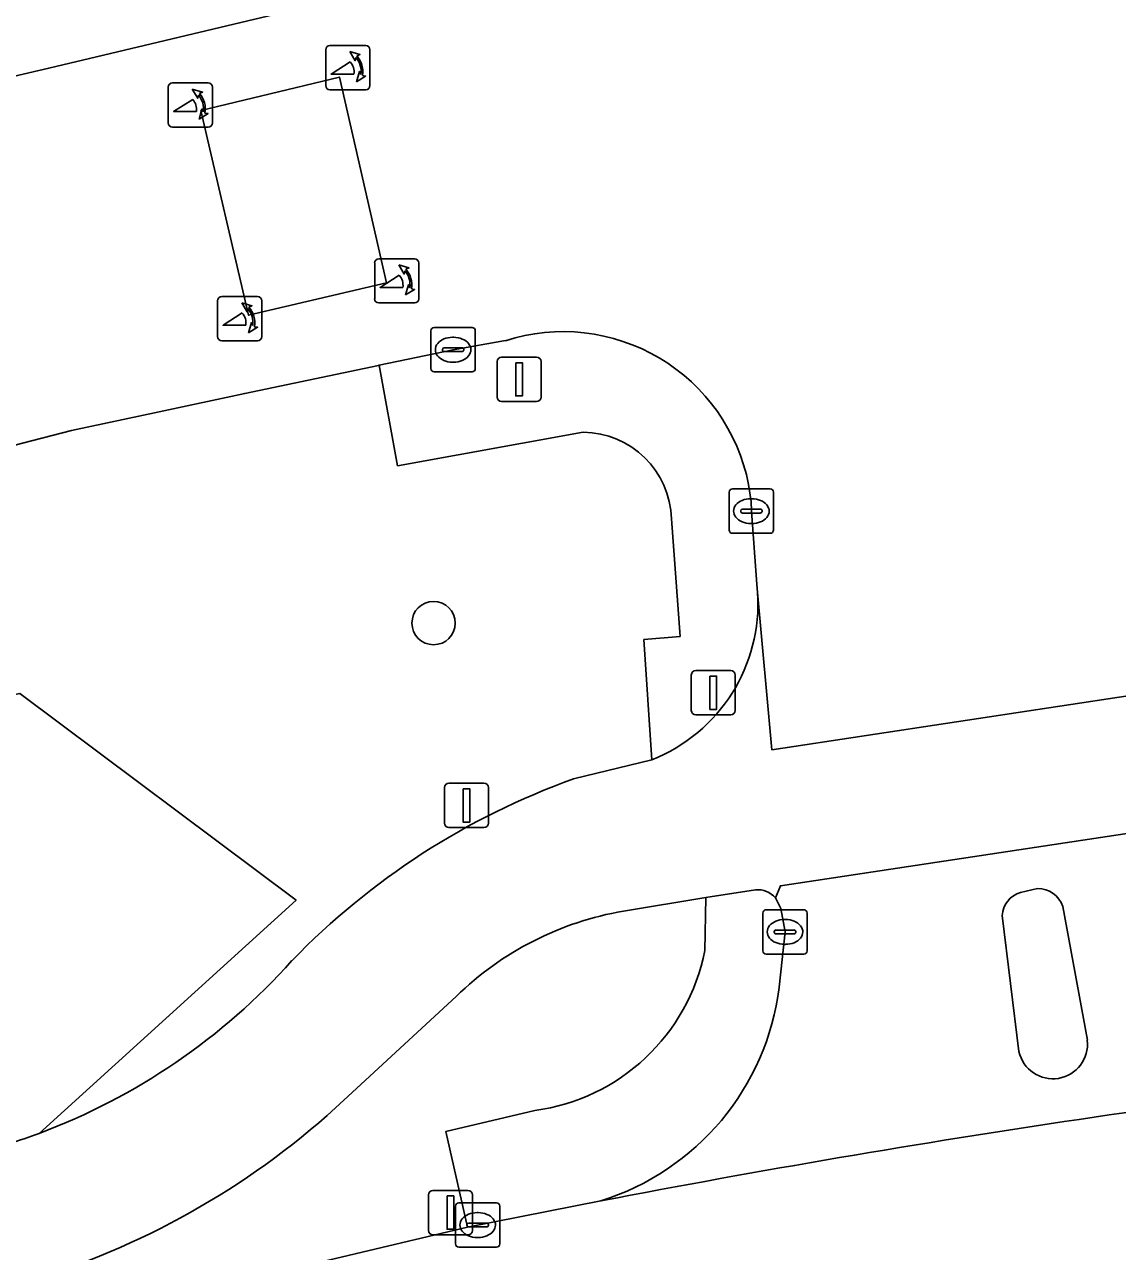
# Model space of a CAD drawing. Extents: x 159053 to 160042, y 380449 to 381423.
# Drawn here: x 159702.5 to 159727.14, y 380838.19 to 380865.84 of the extents above; entities that cross this region are included whole.
import ezdxf

# ---------------------------------------------------------------- set-up
doc = ezdxf.new("R2010")
doc.units = 0
for name, color, linetype in [('IMGEO_Berm_groen', 7, 'Continuous'), ('IMGEO_Boom', 7, 'Continuous'), ('IMGEO_Fietspad_gesloten', 7, 'Continuous'), ('IMGEO_Kolk', 7, 'Continuous'), ('IMGEO_Lichtmast', 7, 'Continuous'), ('IMGEO_Poller', 7, 'Continuous'), ('IMGEO_Rijbaan_lokaal_gesloten', 7, 'Continuous'), ('IMGEO_Rijbaan_lokaal_open', 7, 'Continuous'), ('IMGEO_Verkeersbordpaal', 7, 'Continuous'), ('IMGEO_Verkeerseiland_gesloten', 7, 'Continuous'), ('IMGEO_Voetpad_open', 7, 'Continuous')]:
    doc.layers.add(name, color=color, linetype=linetype)

msp = doc.modelspace()

# ---------------------------------------------------------------- linework, layer by layer
at = {"layer": 'IMGEO_Berm_groen'}
msp.add_lwpolyline([(159712.946, 380873.623), (159700.844, 380870.686), (159702.244, 380864.667), (159703.047, 380864.86), (159711.072, 380866.769), (159714.178, 380867.498), (159714.434, 380867.565)], close=True, dxfattribs=at)
for points in [[(159715.096, 380856.651), (159710.91, 380855.897), (159710.496, 380858.162), (159710.479, 380858.158), (159707.466, 380857.527), (159705.532, 380857.109), (159703.562, 380856.689), (159701.602, 380856.185), (159694.58, 380854.51), (159674.597, 380849.669), (159654.61, 380844.821), (159634.598, 380839.941), (159614.623, 380835.096), (159594.636, 380830.246), (159580.633, 380826.862), (159582.518, 380820.586), (159683.336, 380840.857)], [(159714.878, 380848.837), (159716.648, 380849.271), (159716.465, 380851.977), (159717.281, 380852.048), (159717.086, 380854.696)], [(159702.826, 380840.849), (159708.623, 380846.103), (159702.394, 380850.759), (159692.426, 380848.77), (159683.336, 380840.857), (159582.518, 380820.586), (159580.633, 380826.862), (159574.631, 380825.412), (159574.39, 380825.35)], [(159683.336, 380840.857), (159692.426, 380848.77), (159702.394, 380850.759), (159708.623, 380846.103), (159702.826, 380840.849)], [(159717.839, 380844.966), (159717.861, 380846.162), (159716.006, 380845.858)], [(159712.234, 380843.936), (159709.701, 380841.596)], [(159702.755, 380837.567), (159702.959, 380836.47), (159712.487, 380838.735), (159711.997, 380840.889), (159714.004, 380841.364)]]:
    msp.add_lwpolyline(points, dxfattribs=at)
for centre, radius, start, end in [((159715.076, 380854.641), 2.011, 1.5801, 89.4365), ((159720.497, 380833.162), 16.651, 109.7201, 135.9435), ((159717.206, 380838.842), 7.118, 99.7015, 134.3002), ((159713.408, 380845.842), 4.517, 277.5881, 348.8229), ((159697.775, 380854.378), 14.441, 290.4739, 318.1397), ((159697.423, 380854.762), 18.003, 287.2293, 313.0021), ((159697.704, 380854.615), 14.688, 284.8564, 290.4089)]:
    msp.add_arc(centre, radius, start, end, dxfattribs=at)
at = {"layer": 'IMGEO_Boom'}
msp.add_circle((159711.724, 380852.35), 0.489, dxfattribs=at)
at = {"layer": 'IMGEO_Fietspad_gesloten'}
for points in [[(159719.43, 380846.158), (159719.544, 380846.428), (159730.448, 380848.071), (159729.759, 380851.071), (159719.354, 380849.493), (159719.029, 380853.04)], [(159716.648, 380849.271), (159714.878, 380848.837)], [(159716.006, 380845.858), (159717.861, 380846.162), (159718.98, 380846.339)], [(159709.701, 380841.596), (159712.234, 380843.936)]]:
    msp.add_lwpolyline(points, dxfattribs=at)
for centre, radius, start, end in [((159715.254, 380852.788), 3.783, 291.6151, 3.821), ((159720.497, 380833.162), 16.651, 109.7201, 135.9435), ((159719.025, 380845.8), 0.54, 41.4249, 94.753), ((159717.206, 380838.842), 7.118, 99.7015, 134.3002), ((159697.775, 380854.378), 14.441, 290.4739, 318.1397), ((159697.423, 380854.762), 18.003, 287.2293, 313.0021), ((159697.704, 380854.615), 14.688, 284.8564, 290.4089)]:
    msp.add_arc(centre, radius, start, end, dxfattribs=at)
at = {"layer": 'IMGEO_Kolk'}
for p, q in [((159711.663, 380858.085), (159711.663, 380858.937)), ((159711.738, 380859.011), (159712.59, 380859.011)), ((159712.664, 380858.937), (159712.664, 380858.085)), ((159712.151, 380858.791), (159712.176, 380858.791)), ((159711.922, 380858.505), (159711.922, 380858.517)), ((159712.36, 380858.468), (159711.962, 380858.468)), ((159711.965, 380858.554), (159712.363, 380858.554)), ((159712.406, 380858.517), (159712.406, 380858.505)), ((159712.174, 380858.231), (159712.149, 380858.231)), ((159712.59, 380858.011), (159711.738, 380858.011)), ((159718.389, 380854.447), (159718.389, 380855.299)), ((159718.464, 380855.373), (159719.316, 380855.373)), ((159719.39, 380855.299), (159719.39, 380854.447)), ((159718.877, 380855.153), (159718.902, 380855.153)), ((159718.648, 380854.867), (159718.648, 380854.879)), ((159719.086, 380854.83), (159718.688, 380854.83)), ((159718.691, 380854.916), (159719.089, 380854.916)), ((159719.132, 380854.879), (159719.132, 380854.867)), ((159718.9, 380854.593), (159718.875, 380854.593)), ((159719.316, 380854.373), (159718.464, 380854.373)), ((159719.222, 380845.889), (159720.074, 380845.889)), ((159719.147, 380844.963), (159719.147, 380845.815)), ((159719.635, 380845.669), (159719.66, 380845.669)), ((159720.148, 380845.815), (159720.148, 380844.963)), ((159719.406, 380845.383), (159719.406, 380845.395)), ((159719.844, 380845.346), (159719.446, 380845.346)), ((159719.449, 380845.432), (159719.847, 380845.432)), ((159719.89, 380845.395), (159719.89, 380845.383)), ((159719.658, 380845.109), (159719.633, 380845.109)), ((159720.074, 380844.889), (159719.222, 380844.889)), ((159712.292, 380839.282), (159713.144, 380839.282)), ((159712.217, 380838.356), (159712.217, 380839.208)), ((159712.705, 380839.062), (159712.73, 380839.062)), ((159713.218, 380839.208), (159713.218, 380838.356)), ((159712.476, 380838.776), (159712.476, 380838.788)), ((159712.914, 380838.739), (159712.516, 380838.739)), ((159712.519, 380838.825), (159712.917, 380838.825)), ((159712.96, 380838.788), (159712.96, 380838.776)), ((159712.728, 380838.502), (159712.703, 380838.502)), ((159713.144, 380838.282), (159712.292, 380838.282))]:
    msp.add_line(p, q, dxfattribs=at)
for points in [[(159711.663, 380858.085), (159711.663, 380858.937)], [(159711.738, 380859.011), (159712.59, 380859.011)], [(159712.664, 380858.937), (159712.664, 380858.085)], [(159712.59, 380858.011), (159711.738, 380858.011)], [(159718.389, 380854.447), (159718.389, 380855.299)], [(159718.464, 380855.373), (159719.316, 380855.373)], [(159719.39, 380855.299), (159719.39, 380854.447)], [(159719.316, 380854.373), (159718.464, 380854.373)], [(159719.222, 380845.889), (159720.074, 380845.889)], [(159719.147, 380844.963), (159719.147, 380845.815)], [(159720.148, 380845.815), (159720.148, 380844.963)], [(159720.074, 380844.889), (159719.222, 380844.889)], [(159712.292, 380839.282), (159713.144, 380839.282)], [(159712.217, 380838.356), (159712.217, 380839.208)], [(159713.218, 380839.208), (159713.218, 380838.356)], [(159713.144, 380838.282), (159712.292, 380838.282)]]:
    msp.add_lwpolyline(points, dxfattribs=at)
for centre, radius, start, end in [((159711.74, 380858.935), 0.0765, 91.552, 178.448), ((159711.74, 380858.935), 0.0765, 91.552, 178.448), ((159712.588, 380858.935), 0.0765, 1.552, 88.448), ((159712.588, 380858.935), 0.0765, 1.552, 88.448), ((159711.962, 380858.514), 0.0403, 85.8775, 175.7526), ((159711.959, 380858.504), 0.0366, 178.938, 274.7102), ((159712.363, 380858.511), 0.043, 264.8664, 352.4533), ((159712.367, 380858.516), 0.0386, 1.7309, 96.639), ((159711.74, 380858.087), 0.0765, 181.552, 268.448), ((159711.74, 380858.087), 0.0765, 181.552, 268.448), ((159712.588, 380858.087), 0.0765, 271.552, 358.448), ((159712.588, 380858.087), 0.0765, 271.552, 358.448), ((159718.466, 380855.297), 0.0765, 91.552, 178.448), ((159718.466, 380855.297), 0.0765, 91.552, 178.448), ((159719.314, 380855.297), 0.0765, 1.552, 88.448), ((159719.314, 380855.297), 0.0765, 1.552, 88.448), ((159718.688, 380854.876), 0.0403, 85.8775, 175.7526), ((159718.685, 380854.866), 0.0366, 178.938, 274.7102), ((159719.089, 380854.873), 0.043, 264.8664, 352.4533), ((159719.093, 380854.878), 0.0386, 1.7309, 96.639), ((159718.466, 380854.449), 0.0765, 181.552, 268.448), ((159718.466, 380854.449), 0.0765, 181.552, 268.448), ((159719.314, 380854.449), 0.0765, 271.552, 358.448), ((159719.314, 380854.449), 0.0765, 271.552, 358.448), ((159719.224, 380845.813), 0.0765, 91.552, 178.448), ((159719.224, 380845.813), 0.0765, 91.552, 178.448), ((159720.072, 380845.813), 0.0765, 1.552, 88.448), ((159720.072, 380845.813), 0.0765, 1.552, 88.448), ((159719.446, 380845.392), 0.0403, 85.8775, 175.7526), ((159719.443, 380845.382), 0.0366, 178.938, 274.7102), ((159719.847, 380845.389), 0.043, 264.8664, 352.4533), ((159719.851, 380845.394), 0.0386, 1.7309, 96.639), ((159719.224, 380844.965), 0.0765, 181.552, 268.448), ((159719.224, 380844.965), 0.0765, 181.552, 268.448), ((159720.072, 380844.965), 0.0765, 271.552, 358.448), ((159720.072, 380844.965), 0.0765, 271.552, 358.448), ((159712.294, 380839.206), 0.0765, 91.552, 178.448), ((159712.294, 380839.206), 0.0765, 91.552, 178.448), ((159713.142, 380839.206), 0.0765, 1.552, 88.448), ((159713.142, 380839.206), 0.0765, 1.552, 88.448), ((159712.516, 380838.785), 0.0403, 85.8775, 175.7526), ((159712.513, 380838.775), 0.0366, 178.938, 274.7102), ((159712.917, 380838.782), 0.043, 264.8664, 352.4533), ((159712.921, 380838.787), 0.0386, 1.7309, 96.639), ((159712.294, 380838.358), 0.0765, 181.552, 268.448), ((159712.294, 380838.358), 0.0765, 181.552, 268.448), ((159713.142, 380838.358), 0.0765, 271.552, 358.448), ((159713.142, 380838.358), 0.0765, 271.552, 358.448)]:
    msp.add_arc(centre, radius, start, end, dxfattribs=at)
for centre, major_axis, ratio, start_param, end_param in [((159712.15, 380858.511), (-0.387, 0.002), 0.722429, 4.712389, 7.853982), ((159712.175, 380858.511), (-0.39, 0.002), 0.717154, 1.570796, 4.712389), ((159718.876, 380854.873), (-0.387, 0.002), 0.722429, 4.712389, 7.853982), ((159718.901, 380854.873), (-0.39, 0.002), 0.717154, 1.570796, 4.712389), ((159719.634, 380845.389), (-0.387, 0.002), 0.722429, 4.712389, 7.853982), ((159719.659, 380845.389), (-0.39, 0.002), 0.717154, 1.570796, 4.712389), ((159712.704, 380838.782), (-0.387, 0.002), 0.722429, 4.712389, 7.853982), ((159712.729, 380838.782), (-0.39, 0.002), 0.717154, 1.570796, 4.712389)]:
    msp.add_ellipse(centre, major_axis=major_axis, ratio=ratio, start_param=start_param, end_param=end_param, dxfattribs=at)
at = {"layer": 'IMGEO_Lichtmast'}
for p, q in [((159713.256, 380858.343), (159714.046, 380858.343)), ((159714.046, 380858.343), (159713.256, 380858.343)), ((159713.156, 380857.443), (159713.156, 380858.243)), ((159713.156, 380858.243), (159713.156, 380857.443)), ((159714.146, 380858.243), (159714.146, 380857.443)), ((159714.146, 380857.443), (159714.146, 380858.243)), ((159714.046, 380857.343), (159713.256, 380857.343)), ((159713.256, 380857.343), (159714.046, 380857.343)), ((159717.535, 380850.379), (159717.535, 380851.179)), ((159717.535, 380851.179), (159717.535, 380850.379)), ((159717.635, 380851.279), (159718.425, 380851.279)), ((159718.425, 380851.279), (159717.635, 380851.279)), ((159718.525, 380851.179), (159718.525, 380850.379)), ((159718.525, 380850.379), (159718.525, 380851.179)), ((159718.425, 380850.279), (159717.635, 380850.279)), ((159717.635, 380850.279), (159718.425, 380850.279))]:
    msp.add_line(p, q, dxfattribs=at)
for points in [[(159713.576, 380858.218), (159713.726, 380858.218), (159713.726, 380857.468), (159713.576, 380857.468), (159713.576, 380858.218)], [(159717.955, 380851.154), (159718.105, 380851.154), (159718.105, 380850.404), (159717.955, 380850.404), (159717.955, 380851.154)]]:
    msp.add_lwpolyline(points, dxfattribs=at)
for centre, start, end in [((159713.256, 380858.243), 90, 180), ((159713.256, 380858.243), 90, 180), ((159714.046, 380858.243), 0, 90), ((159714.046, 380858.243), 360, 90), ((159713.256, 380857.443), 180, 270), ((159713.256, 380857.443), 180, 270), ((159714.046, 380857.443), 270, 0), ((159714.046, 380857.443), 270, 0), ((159717.635, 380851.179), 90, 180), ((159717.635, 380851.179), 90, 180), ((159718.425, 380851.179), 0, 90), ((159718.425, 380851.179), 360, 90), ((159717.635, 380850.379), 180, 270), ((159717.635, 380850.379), 180, 270), ((159718.425, 380850.379), 270, 0), ((159718.425, 380850.379), 270, 0)]:
    msp.add_arc(centre, 0.1, start, end, dxfattribs=at)
at = {"layer": 'IMGEO_Poller'}
for p, q in [((159709.291, 380865.273), (159709.291, 380864.466)), ((159709.291, 380865.273), (159709.291, 380864.466)), ((159710.193, 380865.368), (159709.385, 380865.368)), ((159710.193, 380865.368), (159709.385, 380865.368)), ((159710.287, 380864.466), (159710.287, 380865.273)), ((159710.287, 380864.466), (159710.287, 380865.273)), ((159705.74, 380864.428), (159705.74, 380863.621)), ((159705.74, 380864.428), (159705.74, 380863.621)), ((159706.642, 380864.523), (159705.834, 380864.523)), ((159706.642, 380864.523), (159705.834, 380864.523)), ((159706.736, 380863.621), (159706.736, 380864.428)), ((159706.736, 380863.621), (159706.736, 380864.428)), ((159709.385, 380864.371), (159710.193, 380864.371)), ((159709.385, 380864.371), (159710.193, 380864.371)), ((159705.834, 380863.526), (159706.642, 380863.526)), ((159705.834, 380863.526), (159706.642, 380863.526)), ((159711.297, 380860.561), (159710.489, 380860.561)), ((159711.297, 380860.561), (159710.489, 380860.561)), ((159710.395, 380860.466), (159710.395, 380859.659)), ((159710.395, 380860.466), (159710.395, 380859.659)), ((159711.391, 380859.659), (159711.391, 380860.466)), ((159711.391, 380859.659), (159711.391, 380860.466)), ((159707.756, 380859.708), (159706.948, 380859.708)), ((159707.756, 380859.708), (159706.948, 380859.708)), ((159706.854, 380859.613), (159706.854, 380858.806)), ((159706.854, 380859.613), (159706.854, 380858.806)), ((159707.85, 380858.806), (159707.85, 380859.613)), ((159707.85, 380858.806), (159707.85, 380859.613)), ((159710.489, 380859.564), (159711.297, 380859.564)), ((159710.489, 380859.564), (159711.297, 380859.564)), ((159706.948, 380858.711), (159707.756, 380858.711)), ((159706.948, 380858.711), (159707.756, 380858.711))]:
    msp.add_line(p, q, dxfattribs=at)
for points in [[(159709.97, 380865.097), (159709.958, 380865.024), (159709.833, 380865.229)], [(159709.833, 380865.229), (159710.064, 380865.163), (159709.993, 380865.131)], [(159709.926, 380864.724), (159709.413, 380864.724), (159709.843, 380864.999)], [(159709.986, 380864.552), (159710.052, 380864.783), (159710.082, 380864.715)], [(159710.118, 380864.688), (159710.19, 380864.677), (159709.986, 380864.552)], [(159706.419, 380864.252), (159706.407, 380864.179), (159706.282, 380864.384)], [(159706.282, 380864.384), (159706.513, 380864.318), (159706.442, 380864.286)], [(159706.375, 380863.879), (159705.862, 380863.879), (159706.292, 380864.154)], [(159706.435, 380863.707), (159706.501, 380863.938), (159706.531, 380863.87)], [(159706.567, 380863.843), (159706.639, 380863.832), (159706.435, 380863.707)], [(159711.074, 380860.29), (159711.062, 380860.217), (159710.937, 380860.422)], [(159710.937, 380860.422), (159711.168, 380860.356), (159711.097, 380860.324)], [(159711.03, 380859.917), (159710.517, 380859.917), (159710.947, 380860.192)], [(159711.09, 380859.745), (159711.156, 380859.976), (159711.186, 380859.908)], [(159711.222, 380859.881), (159711.294, 380859.87), (159711.09, 380859.745)], [(159707.533, 380859.437), (159707.521, 380859.364), (159707.396, 380859.569)], [(159707.396, 380859.569), (159707.627, 380859.503), (159707.556, 380859.471)], [(159707.489, 380859.064), (159706.976, 380859.064), (159707.406, 380859.339)], [(159707.549, 380858.892), (159707.615, 380859.123), (159707.645, 380859.055)], [(159707.681, 380859.028), (159707.753, 380859.017), (159707.549, 380858.892)]]:
    msp.add_lwpolyline(points, dxfattribs=at)
for centre, radius, start, end in [((159709.385, 380865.273), 0.0946, 90, 180), ((159709.385, 380865.273), 0.0946, 90, 180), ((159710.193, 380865.273), 0.0946, 0, 90), ((159710.193, 380865.273), 0.0946, 0, 90), ((159709.598, 380864.774), 0.332, 351.3247, 42.4854), ((159709.612, 380864.784), 0.476, 351.7527, 41.1691), ((159709.612, 380864.784), 0.516, 349.3569, 42.2912), ((159705.834, 380864.428), 0.0946, 90, 180), ((159705.834, 380864.428), 0.0946, 90, 180), ((159706.642, 380864.428), 0.0946, 0, 90), ((159706.642, 380864.428), 0.0946, 0, 90), ((159709.385, 380864.466), 0.0946, 180, 270), ((159709.385, 380864.466), 0.0946, 180, 270), ((159710.193, 380864.466), 0.0946, 270, 0), ((159710.193, 380864.466), 0.0946, 270, 0), ((159706.047, 380863.929), 0.332, 351.3247, 42.4854), ((159706.061, 380863.939), 0.476, 351.7527, 41.1691), ((159706.061, 380863.939), 0.516, 349.3569, 42.2912), ((159705.834, 380863.621), 0.0946, 180, 270), ((159705.834, 380863.621), 0.0946, 180, 270), ((159706.642, 380863.621), 0.0946, 270, 0), ((159706.642, 380863.621), 0.0946, 270, 0), ((159710.489, 380860.466), 0.0946, 90, 180), ((159710.489, 380860.466), 0.0946, 90, 180), ((159711.297, 380860.466), 0.0946, 0, 90), ((159711.297, 380860.466), 0.0946, 0, 90), ((159710.716, 380859.977), 0.476, 351.7527, 41.1691), ((159710.716, 380859.977), 0.516, 349.3569, 42.2912), ((159710.702, 380859.967), 0.332, 351.3247, 42.4854), ((159706.948, 380859.613), 0.0946, 90, 180), ((159706.948, 380859.613), 0.0946, 90, 180), ((159707.756, 380859.613), 0.0946, 0, 90), ((159707.756, 380859.613), 0.0946, 0, 90), ((159707.175, 380859.124), 0.476, 351.7527, 41.1691), ((159707.175, 380859.124), 0.516, 349.3569, 42.2912), ((159710.489, 380859.659), 0.0946, 180, 270), ((159710.489, 380859.659), 0.0946, 180, 270), ((159711.297, 380859.659), 0.0946, 270, 0), ((159711.297, 380859.659), 0.0946, 270, 0), ((159707.161, 380859.114), 0.332, 351.3247, 42.4854), ((159706.948, 380858.806), 0.0946, 180, 270), ((159706.948, 380858.806), 0.0946, 180, 270), ((159707.756, 380858.806), 0.0946, 270, 0), ((159707.756, 380858.806), 0.0946, 270, 0)]:
    msp.add_arc(centre, radius, start, end, dxfattribs=at)
at = {"layer": 'IMGEO_Rijbaan_lokaal_gesloten'}
msp.add_lwpolyline([(159715.493, 380839.327), (159712.487, 380838.735), (159702.959, 380836.47), (159681.481, 380831.636), (159662.364, 380827.617), (159642.223, 380823.623), (159622.142, 380819.406), (159584.34, 380811.262), (159582.969, 380810.968), (159580.4, 380810.281)], dxfattribs=at)
msp.add_arc((159765.346, 380579.199), 264.862, 96.11489, 100.84901, dxfattribs=at)
at = {"layer": 'IMGEO_Rijbaan_lokaal_open'}
for points in [[(159711.072, 380866.769), (159703.047, 380864.86), (159702.244, 380864.667), (159702.071, 380864.625), (159702.017, 380864.612), (159689.062, 380861.473), (159686.316, 380860.807), (159671.623, 380857.247), (159671.51, 380857.22), (159671.339, 380857.179), (159658.494, 380854.069), (159654.111, 380853.008), (159652.653, 380852.655), (159639.904, 380849.566), (159639.616, 380849.496), (159625.609, 380846.085), (159623.033, 380845.458)], [(159574.39, 380825.35), (159574.631, 380825.412), (159580.633, 380826.862), (159594.636, 380830.246), (159614.623, 380835.096), (159634.598, 380839.941), (159654.61, 380844.821), (159674.597, 380849.669), (159694.58, 380854.51), (159701.602, 380856.185), (159703.562, 380856.689), (159705.532, 380857.109), (159707.466, 380857.527), (159710.479, 380858.158), (159710.496, 380858.162), (159712.164, 380858.511), (159713.344, 380858.715)], [(159718.825, 380855.476), (159718.883, 380855.093), (159718.89, 380854.873), (159719.012, 380853.226), (159719.029, 380853.04), (159719.354, 380849.493), (159729.759, 380851.071), (159728.945, 380854.725), (159728.92, 380854.819), (159728.683, 380856.038), (159728.591, 380856.378)], [(159731.163, 380846.121), (159730.584, 380847.604), (159730.448, 380848.071), (159719.544, 380846.428), (159719.43, 380846.158), (159719.553, 380845.918), (159719.648, 380845.389), (159719.517, 380844.14)], [(159724.959, 380846.274), (159725.344, 380846.371)], [(159725.912, 380845.964), (159726.465, 380842.946)], [(159724.923, 380842.693), (159724.546, 380845.76)]]:
    msp.add_lwpolyline(points, dxfattribs=at)
for points in [[(159707.55, 380859.288), (159710.662, 380860.022), (159709.601, 380864.655), (159706.476, 380863.899)], [(159706.476, 380863.899), (159709.601, 380864.655), (159710.662, 380860.022), (159707.55, 380859.288)]]:
    msp.add_lwpolyline(points, close=True, dxfattribs=at)
for centre, radius, start, end in [((159714.645, 380854.659), 4.259, 11.0538, 107.7842), ((159725.106, 380845.733), 0.561, 105.238, 177.1981), ((159725.341, 380845.768), 0.603, 18.9999, 89.7532), ((159713.764, 380844.861), 5.798, 287.3492, 352.8549), ((159725.687, 380842.86), 0.782, 192.3298, 6.3055), ((159765.346, 380579.199), 264.862, 96.11489, 100.84901)]:
    msp.add_arc(centre, radius, start, end, dxfattribs=at)
at = {"layer": 'IMGEO_Verkeersbordpaal'}
for p, q in [((159711.97, 380847.841), (159711.97, 380848.641)), ((159711.97, 380848.641), (159711.97, 380847.841)), ((159712.07, 380848.741), (159712.86, 380848.741)), ((159712.86, 380848.741), (159712.07, 380848.741)), ((159712.96, 380848.641), (159712.96, 380847.841)), ((159712.96, 380847.841), (159712.96, 380848.641)), ((159712.86, 380847.741), (159712.07, 380847.741)), ((159712.07, 380847.741), (159712.86, 380847.741)), ((159711.708, 380839.562), (159712.498, 380839.562)), ((159712.498, 380839.562), (159711.708, 380839.562)), ((159711.608, 380838.662), (159711.608, 380839.462)), ((159711.608, 380839.462), (159711.608, 380838.662)), ((159712.598, 380839.462), (159712.598, 380838.662)), ((159712.598, 380838.662), (159712.598, 380839.462)), ((159712.498, 380838.562), (159711.708, 380838.562)), ((159711.708, 380838.562), (159712.498, 380838.562))]:
    msp.add_line(p, q, dxfattribs=at)
for points in [[(159712.39, 380848.616), (159712.54, 380848.616), (159712.54, 380847.866), (159712.39, 380847.866), (159712.39, 380848.616)], [(159712.028, 380839.437), (159712.178, 380839.437), (159712.178, 380838.687), (159712.028, 380838.687), (159712.028, 380839.437)]]:
    msp.add_lwpolyline(points, dxfattribs=at)
for centre, start, end in [((159712.07, 380848.641), 90, 180), ((159712.07, 380848.641), 90, 180), ((159712.86, 380848.641), 0, 90), ((159712.86, 380848.641), 360, 90), ((159712.07, 380847.841), 180, 270), ((159712.07, 380847.841), 180, 270), ((159712.86, 380847.841), 270, 0), ((159712.86, 380847.841), 270, 0), ((159711.708, 380839.462), 90, 180), ((159711.708, 380839.462), 90, 180), ((159712.498, 380839.462), 0, 90), ((159712.498, 380839.462), 360, 90), ((159711.708, 380838.662), 180, 270), ((159711.708, 380838.662), 180, 270), ((159712.498, 380838.662), 270, 0), ((159712.498, 380838.662), 270, 0)]:
    msp.add_arc(centre, 0.1, start, end, dxfattribs=at)
at = {"layer": 'IMGEO_Verkeerseiland_gesloten'}
for points in [[(159725.344, 380846.371), (159724.959, 380846.274)], [(159726.465, 380842.946), (159725.912, 380845.964)], [(159724.546, 380845.76), (159724.923, 380842.693)]]:
    msp.add_lwpolyline(points, dxfattribs=at)
for centre, radius, start, end in [((159725.106, 380845.733), 0.561, 105.238, 177.1981), ((159725.341, 380845.768), 0.603, 18.9999, 89.7532), ((159725.687, 380842.86), 0.782, 192.3298, 6.3055)]:
    msp.add_arc(centre, radius, start, end, dxfattribs=at)
at = {"layer": 'IMGEO_Voetpad_open'}
for points in [[(159713.344, 380858.715), (159712.164, 380858.511), (159710.496, 380858.162)], [(159710.496, 380858.162), (159710.91, 380855.897), (159715.096, 380856.651)], [(159719.029, 380853.04), (159719.012, 380853.226), (159718.89, 380854.873), (159718.883, 380855.093), (159718.825, 380855.476)], [(159717.086, 380854.696), (159717.281, 380852.048), (159716.465, 380851.977), (159716.648, 380849.271)], [(159718.98, 380846.339), (159717.861, 380846.162), (159717.839, 380844.966)], [(159719.517, 380844.14), (159719.648, 380845.389), (159719.553, 380845.918), (159719.43, 380846.158)], [(159714.004, 380841.364), (159711.997, 380840.889), (159712.487, 380838.735), (159715.493, 380839.327)]]:
    msp.add_lwpolyline(points, dxfattribs=at)
for centre, radius, start, end in [((159714.645, 380854.659), 4.259, 11.0538, 107.7842), ((159715.076, 380854.641), 2.011, 1.5801, 89.4365), ((159715.254, 380852.788), 3.783, 291.6151, 3.821), ((159719.025, 380845.8), 0.54, 41.4249, 94.753), ((159713.408, 380845.842), 4.517, 277.5881, 348.8229), ((159713.764, 380844.861), 5.798, 287.3492, 352.8549)]:
    msp.add_arc(centre, radius, start, end, dxfattribs=at)

doc.saveas('drawing.dxf')
